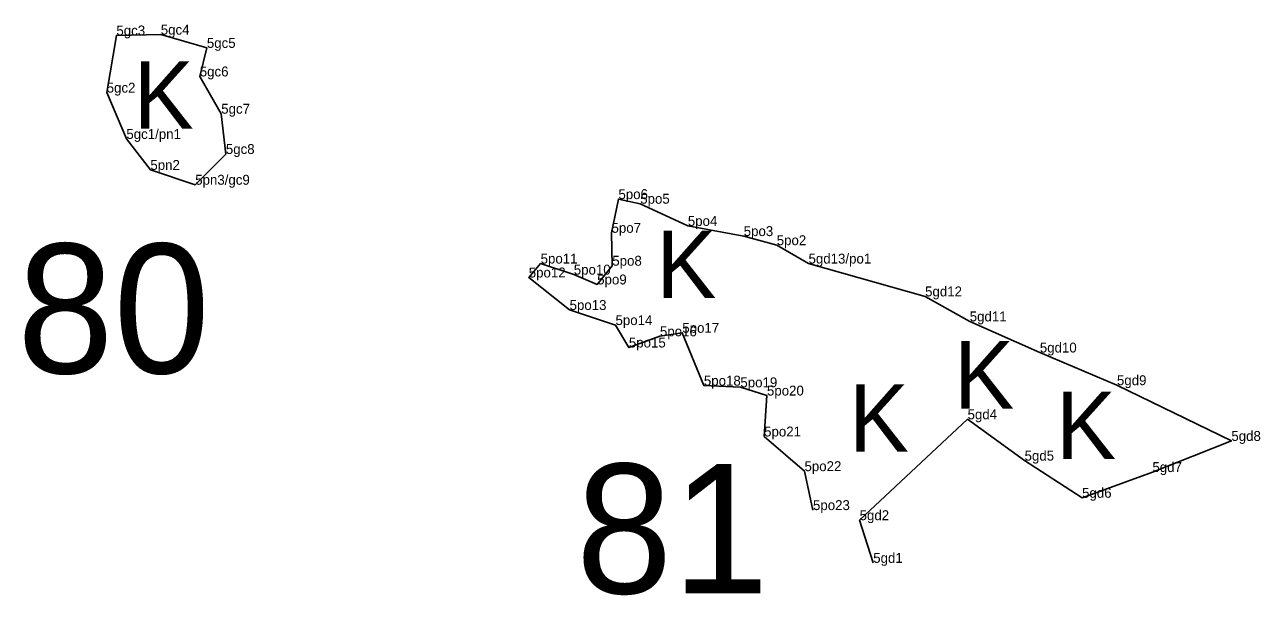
# Model space of a CAD drawing. Extents: x 2072529 to 2268796, y 436423 to 470406.
# Drawn here: x 2121510 to 2122133, y 448246 to 448534 of the extents above; entities that cross this region are included whole.
import ezdxf

# ---------------------------------------------------------------- set-up
doc = ezdxf.new("R2010")
doc.units = 0
for name, color, linetype in [('Default', 7, 'Continuous'), ('Exist Environmental Wetland Boundary', 7, 'Continuous'), ('Exist Environmental Wetland Boundary Cogo Comment', 7, 'Continuous'), ('Exist Hydro Swamp or Marsh', 7, 'Continuous'), ('Old_Level_20', 7, 'Continuous')]:
    doc.layers.add(name, color=color, linetype=linetype)

msp = doc.modelspace()

# ---------------------------------------------------------------- linework, layer by layer
at = {"layer": 'Exist Environmental Wetland Boundary'}
msp.add_lwpolyline([(2121560.86, 448476.25), (2121550.93, 448499.61), (2121555.83, 448528.45), (2121578.21, 448528.86), (2121601.45, 448522.17), (2121597.87, 448507.77), (2121608.69, 448488.98), (2121611.03, 448468.67), (2121595.58, 448453.17), (2121572.96, 448460.64)], close=True, dxfattribs=at)
msp.add_lwpolyline([(2121937.44, 448262.51), (2121930.58, 448284.03), (2121985.01, 448334.9), (2122013.76, 448314.06), (2122042.75, 448295.31), (2122078.22, 448308.3), (2122118.02, 448323.99), (2122060.33, 448352.1), (2122021.44, 448368.57), (2121986.09, 448384.26), (2121963.59, 448396.87), (2121904.82, 448413.43), (2121888.78, 448422.69), (2121872.13, 448427.28), (2121843.96, 448432.42), (2121819.96, 448443.6), (2121808.97, 448445.92), (2121805.49, 448428.94), (2121805.87, 448412.34), (2121798.26, 448402.9), (2121786.46, 448407.85), (2121769.73, 448413.43), (2121763.75, 448406.41), (2121784.34, 448390.02), (2121807.5, 448382.4), (2121814.23, 448371.1), (2121829.9, 448376.74), (2121841.17, 448378.51), (2121852.06, 448351.86), (2121870.46, 448351.02), (2121883.85, 448346.87), (2121882.43, 448326.23), (2121902.78, 448308.75), (2121907.07, 448289.12)], dxfattribs=at)
at = {"layer": 'Old_Level_20'}
for p, q in [((2121578.21, 448528.86), (2121578.21, 448528.86)), ((2121555.83, 448528.45), (2121555.83, 448528.45)), ((2121601.45, 448522.17), (2121601.45, 448522.17)), ((2121597.87, 448507.77), (2121597.87, 448507.77)), ((2121550.93, 448499.61), (2121550.93, 448499.61)), ((2121608.69, 448488.98), (2121608.69, 448488.98)), ((2121560.86, 448476.25), (2121560.86, 448476.25)), ((2121611.03, 448468.67), (2121611.03, 448468.67)), ((2121572.96, 448460.64), (2121572.96, 448460.64)), ((2121595.58, 448453.17), (2121595.58, 448453.17)), ((2121808.97, 448445.92), (2121808.97, 448445.92)), ((2121819.96, 448443.6), (2121819.96, 448443.6)), ((2121805.49, 448428.94), (2121805.49, 448428.94)), ((2121843.96, 448432.42), (2121843.96, 448432.42)), ((2121872.13, 448427.28), (2121872.13, 448427.28)), ((2121888.78, 448422.69), (2121888.78, 448422.69)), ((2121769.73, 448413.43), (2121769.73, 448413.43)), ((2121805.87, 448412.34), (2121805.87, 448412.34)), ((2121904.82, 448413.43), (2121904.82, 448413.43)), ((2121763.75, 448406.41), (2121763.75, 448406.41)), ((2121786.46, 448407.85), (2121786.46, 448407.85)), ((2121798.26, 448402.9), (2121798.26, 448402.9)), ((2121963.59, 448396.87), (2121963.59, 448396.87)), ((2121784.34, 448390.02), (2121784.34, 448390.02)), ((2121807.5, 448382.4), (2121807.5, 448382.4)), ((2121986.09, 448384.26), (2121986.09, 448384.26)), ((2121829.9, 448376.74), (2121829.9, 448376.74)), ((2121841.17, 448378.51), (2121841.17, 448378.51)), ((2121814.23, 448371.1), (2121814.23, 448371.1)), ((2122021.44, 448368.57), (2122021.44, 448368.57)), ((2121852.06, 448351.86), (2121852.06, 448351.86)), ((2121870.46, 448351.02), (2121870.46, 448351.02)), ((2122060.33, 448352.1), (2122060.33, 448352.1)), ((2121883.85, 448346.87), (2121883.85, 448346.87)), ((2121985.01, 448334.9), (2121985.01, 448334.9)), ((2121882.43, 448326.23), (2121882.43, 448326.23)), ((2122118.02, 448323.99), (2122118.02, 448323.99)), ((2122013.76, 448314.06), (2122013.76, 448314.06)), ((2121902.78, 448308.75), (2121902.78, 448308.75)), ((2122078.22, 448308.3), (2122078.22, 448308.3)), ((2122042.75, 448295.31), (2122042.75, 448295.31)), ((2121907.07, 448289.12), (2121907.07, 448289.12)), ((2121930.58, 448284.03), (2121930.58, 448284.03)), ((2121937.44, 448262.51), (2121937.44, 448262.51))]:
    msp.add_line(p, q, dxfattribs=at)

# ---------------------------------------------------------------- texts
at = {"layer": 'Default'}
for s, p in [('80', (2121505.81, 448358.08)), ('81', (2121787.54, 448247.09))]:
    msp.add_text(s, height=65.34, dxfattribs=at).set_placement(p)
at = {"layer": 'Exist Environmental Wetland Boundary Cogo Comment'}
for s, p in [('5gc3', (2121555.83, 448528.45)), ('5gc4', (2121578.21, 448528.86)), ('5gc5', (2121601.45, 448522.17)), ('5gc6', (2121597.87, 448507.77)), ('5gc2', (2121550.93, 448499.61)), ('5gc7', (2121608.69, 448488.98)), ('5gc1/pn1', (2121560.86, 448476.25)), ('5gc8', (2121611.03, 448468.67)), ('5pn2', (2121572.96, 448460.64)), ('5pn3/gc9', (2121595.58, 448453.17)), ('5po6', (2121808.97, 448445.92)), ('5po5', (2121819.96, 448443.6)), ('5po4', (2121843.96, 448432.42)), ('5po7', (2121805.49, 448428.94)), ('5po3', (2121872.13, 448427.28)), ('5po2', (2121888.78, 448422.69)), ('5po11', (2121769.73, 448413.43)), ('5po8', (2121805.87, 448412.34)), ('5gd13/po1', (2121904.82, 448413.43)), ('5po12', (2121763.75, 448406.41)), ('5po10', (2121786.46, 448407.85)), ('5po9', (2121798.26, 448402.9)), ('5gd12', (2121963.59, 448396.87)), ('5po13', (2121784.34, 448390.02)), ('5po14', (2121807.5, 448382.4)), ('5gd11', (2121986.09, 448384.26)), ('5po16', (2121829.9, 448376.74)), ('5po17', (2121841.17, 448378.51)), ('5po15', (2121814.23, 448371.1)), ('5gd10', (2122021.44, 448368.57)), ('5po18', (2121852.06, 448351.86)), ('5po19', (2121870.46, 448351.02)), ('5gd9', (2122060.33, 448352.1)), ('5po20', (2121883.85, 448346.87)), ('5gd4', (2121985.01, 448334.9)), ('5po21', (2121882.43, 448326.23)), ('5gd8', (2122118.02, 448323.99)), ('5gd5', (2122013.76, 448314.06)), ('5po22', (2121902.78, 448308.75)), ('5gd7', (2122078.22, 448308.3)), ('5gd6', (2122042.75, 448295.31)), ('5po23', (2121907.07, 448289.12)), ('5gd2', (2121930.58, 448284.03)), ('5gd1', (2121937.44, 448262.51))]:
    msp.add_text(s, height=5, dxfattribs=at).set_placement(p)
at = {"layer": 'Exist Hydro Swamp or Marsh'}
for p in [(2121564.54, 448481.36), (2121828.08, 448395.99), (2121978.15, 448340.31), (2121925.12, 448318.57), (2122029.58, 448314.86)]:
    msp.add_text('K', height=34, dxfattribs=at).set_placement(p)

doc.saveas('drawing.dxf')
